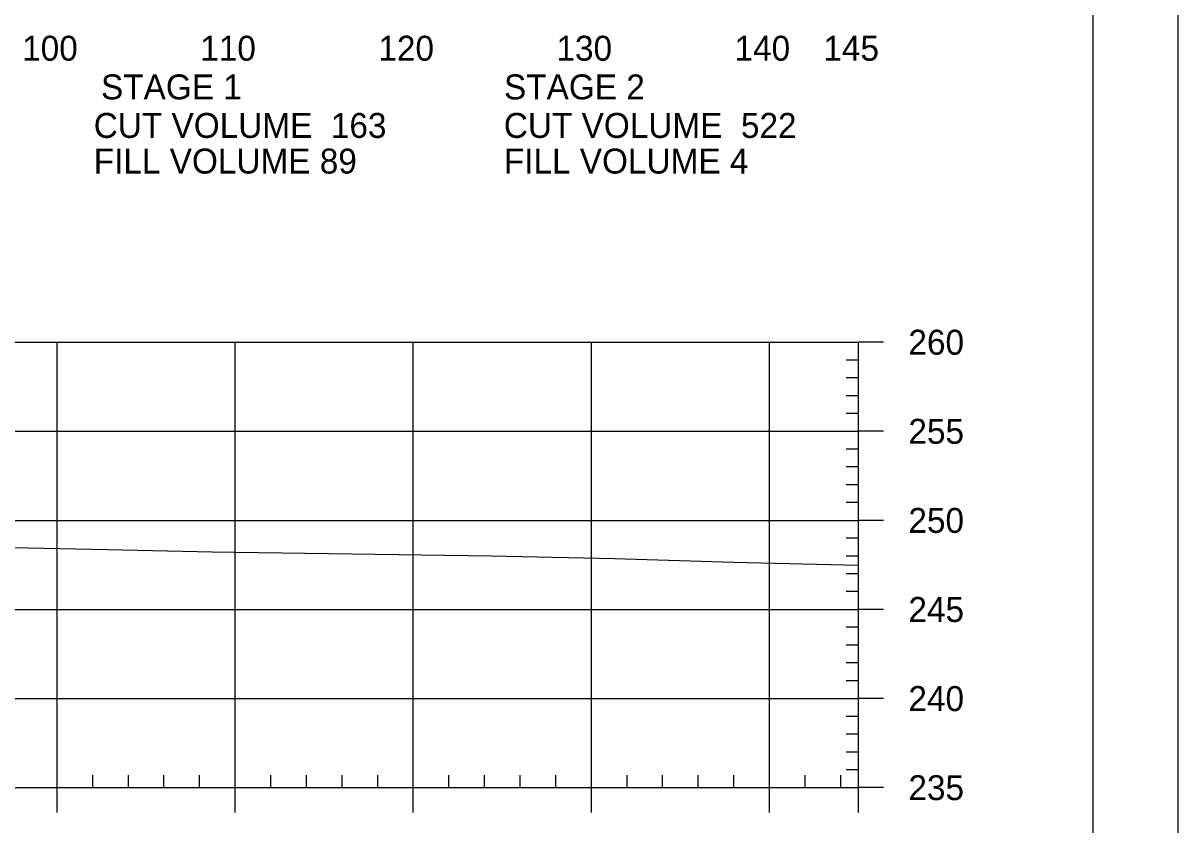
# Model space of a CAD drawing. Extents: x 1365647 to 1367999, y 387113 to 400173.
# Drawn here: x 1365992.2 to 1366057, y 397080.8 to 397125.8 of the extents above; entities that cross this region are included whole.
import ezdxf

# ---------------------------------------------------------------- set-up
doc = ezdxf.new("R2010")
doc.units = 0
for name, color, linetype in [('R_Axis', 7, 'Continuous'), ('R_Axis Annot', 7, 'Continuous'), ('R_Border', 7, 'Continuous'), ('R_Exist Surface', 7, 'Continuous'), ('R_Grid', 7, 'Continuous'), ('R_No Plot', 7, 'Continuous')]:
    doc.layers.add(name, color=color, linetype=linetype)

msp = doc.modelspace()

# ---------------------------------------------------------------- linework, layer by layer
at = {"layer": 'R_Axis'}
for p, q in [((1366039.095, 397082.927), (1366039.095, 397107.927)), ((1366040.495, 397107.927), (1366039.095, 397107.927)), ((1366039.095, 397106.927), (1366038.395, 397106.927)), ((1366039.095, 397105.927), (1366038.395, 397105.927)), ((1366039.095, 397104.927), (1366038.395, 397104.927)), ((1366039.095, 397103.927), (1366038.395, 397103.927)), ((1366040.495, 397102.927), (1366039.095, 397102.927)), ((1366039.095, 397101.927), (1366038.395, 397101.927)), ((1366039.095, 397100.927), (1366038.395, 397100.927)), ((1366039.095, 397099.927), (1366038.395, 397099.927)), ((1366039.095, 397098.927), (1366038.395, 397098.927)), ((1366040.495, 397097.927), (1366039.095, 397097.927)), ((1366039.095, 397096.927), (1366038.395, 397096.927)), ((1366039.095, 397095.927), (1366038.395, 397095.927)), ((1366039.095, 397094.927), (1366038.395, 397094.927)), ((1366039.095, 397093.927), (1366038.395, 397093.927)), ((1366040.495, 397092.927), (1366039.095, 397092.927)), ((1366039.095, 397091.927), (1366038.395, 397091.927)), ((1366039.095, 397090.927), (1366038.395, 397090.927)), ((1366039.095, 397089.927), (1366038.395, 397089.927)), ((1366039.095, 397088.927), (1366038.395, 397088.927)), ((1366040.495, 397087.927), (1366039.095, 397087.927)), ((1366039.095, 397086.927), (1366038.395, 397086.927)), ((1366039.095, 397085.927), (1366038.395, 397085.927)), ((1366039.095, 397084.927), (1366038.395, 397084.927)), ((1365996.095, 397082.927), (1365996.095, 397083.627)), ((1365998.095, 397082.927), (1365998.095, 397083.627)), ((1366000.095, 397082.927), (1366000.095, 397083.627)), ((1366002.095, 397082.927), (1366002.095, 397083.627)), ((1366006.095, 397082.927), (1366006.095, 397083.627)), ((1366008.095, 397082.927), (1366008.095, 397083.627)), ((1366010.095, 397082.927), (1366010.095, 397083.627)), ((1366012.095, 397082.927), (1366012.095, 397083.627)), ((1366016.095, 397082.927), (1366016.095, 397083.627)), ((1366018.095, 397082.927), (1366018.095, 397083.627)), ((1366020.095, 397082.927), (1366020.095, 397083.627)), ((1366022.095, 397082.927), (1366022.095, 397083.627)), ((1366026.095, 397082.927), (1366026.095, 397083.627)), ((1366028.095, 397082.927), (1366028.095, 397083.627)), ((1366030.095, 397082.927), (1366030.095, 397083.627)), ((1366032.095, 397082.927), (1366032.095, 397083.627)), ((1366036.095, 397082.927), (1366036.095, 397083.627)), ((1366038.095, 397082.927), (1366038.095, 397083.627)), ((1366039.095, 397083.927), (1366038.395, 397083.927)), ((1365749.095, 397082.927), (1366039.095, 397082.927)), ((1365994.095, 397081.527), (1365994.095, 397082.927)), ((1366004.095, 397081.527), (1366004.095, 397082.927)), ((1366014.095, 397081.527), (1366014.095, 397082.927)), ((1366024.095, 397081.527), (1366024.095, 397082.927)), ((1366034.095, 397081.527), (1366034.095, 397082.927)), ((1366039.095, 397081.527), (1366039.095, 397082.927)), ((1366040.495, 397082.927), (1366039.095, 397082.927))]:
    msp.add_line(p, q, dxfattribs=at)
at = {"layer": 'R_Border'}
msp.add_line((1366052.275, 396976.927), (1366052.275, 397182.387), dxfattribs=at)
at = {"layer": 'R_Exist Surface'}
msp.add_lwpolyline([(1365937.779, 397097.143), (1365943.51, 397097.303), (1365953.822, 397097.451), (1365955.484, 397097.463), (1365956.64, 397097.417), (1365968.14, 397096.872), (1365974.195, 397096.743), (1365987.958, 397096.481), (1365996.95, 397096.297), (1366002.801, 397096.162), (1366018.492, 397095.939), (1366025.397, 397095.781), (1366032.065, 397095.582), (1366039.095, 397095.417)], dxfattribs=at)
at = {"layer": 'R_Grid'}
for p, q in [((1365749.095, 397107.927), (1366039.095, 397107.927)), ((1365994.095, 397082.927), (1365994.095, 397107.927)), ((1366004.095, 397082.927), (1366004.095, 397107.927)), ((1366014.095, 397082.927), (1366014.095, 397107.927)), ((1366024.095, 397082.927), (1366024.095, 397107.927)), ((1366034.095, 397082.927), (1366034.095, 397107.927)), ((1366039.095, 397082.927), (1366039.095, 397107.927)), ((1365749.095, 397102.927), (1366039.095, 397102.927)), ((1365749.095, 397097.927), (1366039.095, 397097.927)), ((1365749.095, 397092.927), (1366039.095, 397092.927)), ((1365749.095, 397087.927), (1366039.095, 397087.927)), ((1365749.095, 397082.927), (1366039.095, 397082.927))]:
    msp.add_line(p, q, dxfattribs=at)
at = {"layer": 'R_No Plot'}
msp.add_lwpolyline([(1365723.687, 397186.281), (1366057.027, 397186.281), (1366057.027, 396972.944), (1365723.687, 396972.944)], close=True, dxfattribs=at)

# ---------------------------------------------------------------- texts
at = {"layer": 'R_Axis Annot'}
for s, p in [('100', (1365992.133, 397123.727)), ('110', (1366002.133, 397123.727)), ('120', (1366012.133, 397123.727)), ('130', (1366022.133, 397123.727)), ('140', (1366032.133, 397123.727)), ('145', (1366037.121, 397123.727)), ('STAGE 1', (1365996.559, 397121.556)), ('STAGE 2', (1366019.187, 397121.556)), ('CUT VOLUME  163', (1365996.152, 397119.393)), ('CUT VOLUME  522', (1366019.178, 397119.393)), ('FILL VOLUME 89', (1365996.152, 397117.393)), ('FILL VOLUME 4', (1366019.178, 397117.393)), ('260', (1366041.895, 397107.227)), ('255', (1366041.895, 397102.227)), ('250', (1366041.895, 397097.227)), ('245', (1366041.895, 397092.227)), ('240', (1366041.895, 397087.227)), ('235', (1366041.895, 397082.227))]:
    msp.add_text(s, height=1.4, dxfattribs=at).set_placement(p)

doc.saveas('drawing.dxf')
